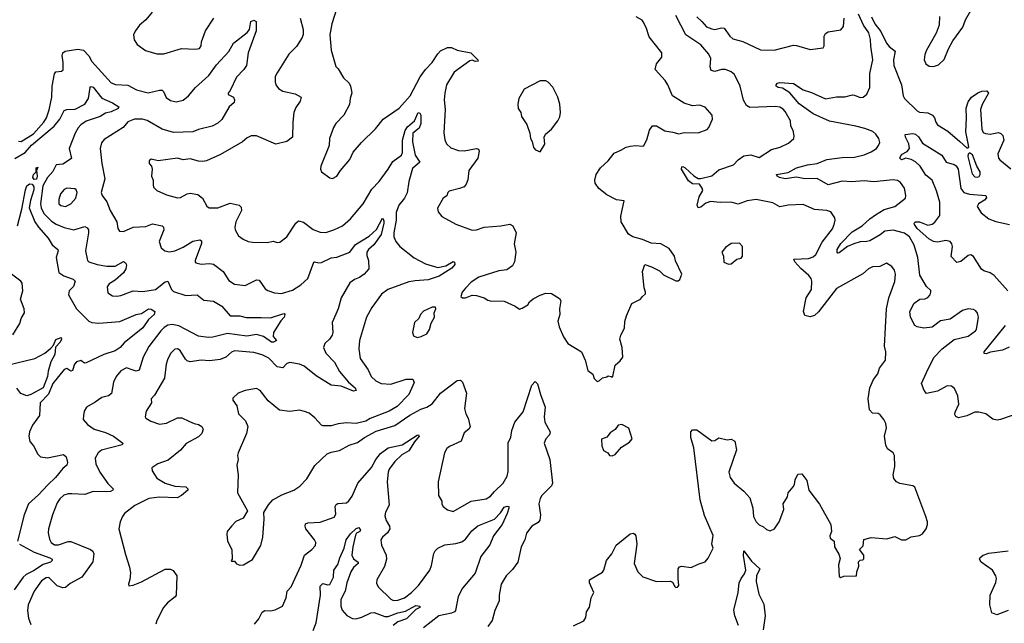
# Model space of a CAD drawing. Extents: x 2133461 to 2293071, y 753526 to 916327.
# Tile 410 of 459: x 2233754 to 2240867, y 892962 to 897325. Entities that reach past the tile are written whole.
import ezdxf

# ---------------------------------------------------------------- set-up
doc = ezdxf.new("R2010")
doc.units = 0

msp = doc.modelspace()

# ---------------------------------------------------------------- linework, layer by layer
at = {"layer": '0CON10XD'}
for points in [[(2234710.6, 897379.4), (2234666.7, 897323.3), (2234619.2, 897285), (2234587.7, 897242.3), (2234576, 897215), (2234580.5, 897180.5), (2234602.5, 897145), (2234663.2, 897103.2), (2234745, 897078.6), (2234795, 897079.2), (2234923, 897117), (2235025, 897112.5), (2235053, 897117), (2235066.2, 897135), (2235068.8, 897165), (2235096.4, 897243.6), (2235156.9, 897335)], [(2236048, 897415), (2236010, 897295), (2235995.8, 897215), (2236004, 897105), (2236037.3, 896987.3), (2236055, 896968.8), (2236093.1, 896905), (2236135.6, 896865.6), (2236144.5, 896844.5), (2236154.3, 896795.7), (2236140.8, 896755), (2236137.3, 896712.7), (2236095, 896634), (2236038.8, 896575), (2236021.2, 896545), (2235992.5, 896465), (2235990, 896415), (2235928.8, 896265), (2235926.2, 896245), (2235933.8, 896225), (2235995, 896181.2), (2236015, 896176.2), (2236045.6, 896194.4), (2236071.2, 896235), (2236138.8, 896315), (2236162.7, 896367.3), (2236222.4, 896437.6), (2236325.8, 896535), (2236380, 896605), (2236495, 896684.3), (2236574.5, 896775), (2236647.2, 896912.8), (2236685, 896965.6), (2236734.4, 897015), (2236775, 897078), (2236795, 897098.8), (2236845.5, 897124.5), (2236873.6, 897123.6), (2236915.5, 897105.5), (2237013.3, 897085), (2237063.3, 897035), (2237066.7, 897025), (2237045, 897022), (2237025, 897032), (2237005, 897028), (2236893.7, 896946.3), (2236836.7, 896855), (2236824.4, 896794.4), (2236821.5, 896745), (2236828.2, 896675), (2236817.9, 896507.9), (2236825.7, 896455.7), (2236836.8, 896426.8), (2236869.4, 896399.4), (2236925, 896378.8), (2236965, 896377.1), (2237055, 896394.2), (2237068.3, 896388.3), (2237074.2, 896375), (2237063.5, 896325), (2236998.1, 896235), (2236992.1, 896167.9), (2236980, 896135), (2236964.4, 896115.6), (2236932.5, 896105), (2236857.5, 896085), (2236847.5, 896075), (2236839.3, 896050.7), (2236813.3, 896035), (2236773.6, 895963.6), (2236776.7, 895935), (2236805, 895903.3), (2236905, 895846.2), (2237022.7, 895802.7), (2237054.1, 895805.9), (2237110, 895825), (2237230, 895835), (2237295, 895848.1), (2237317.1, 895835), (2237340.6, 895785), (2237327.1, 895705), (2237337.5, 895645), (2237329.2, 895575), (2237314.2, 895545.8), (2237273.2, 895516.8), (2237215, 895509.4), (2237070, 895465), (2237015, 895428), (2236973.8, 895385), (2236950, 895355), (2236940, 895325), (2236953.6, 895313.6), (2236973.6, 895313.6), (2237023, 895333), (2237055, 895331.2), (2237110, 895315), (2237135, 895297.5), (2237153.6, 895293.6), (2237255, 895290), (2237333.3, 895253.3), (2237365, 895232.5), (2237385, 895240), (2237425, 895263.3), (2237436.7, 895285), (2237463, 895307), (2237515, 895334.3), (2237555, 895347.5), (2237595.5, 895345.5), (2237655, 895310), (2237663.8, 895293.8), (2237654.4, 895235.6), (2237655.7, 895195), (2237642, 895145), (2237652, 895105), (2237683.2, 895033.2), (2237713.8, 894985), (2237812, 894925), (2237840, 894865), (2237859.3, 894789.3), (2237895, 894762.5), (2237905, 894732.5), (2237925, 894710), (2237940, 894715), (2237963.3, 894736.7), (2237995, 894742.5), (2238005, 894750), (2238027, 894747), (2238035, 894740), (2238040, 894745), (2238055, 894827.5), (2238091.7, 894858.3), (2238111.2, 894885), (2238106.2, 894955), (2238090, 895015), (2238096.2, 895045), (2238124, 895095), (2238126.4, 895143.6), (2238138, 895185), (2238175.8, 895274.2), (2238240, 895305), (2238252.5, 895325), (2238276.1, 895343.9), (2238275.8, 895355.8), (2238265.6, 895385.6), (2238254.2, 895505), (2238270, 895555), (2238319.5, 895539.5), (2238375, 895508.8), (2238405, 895481.2), (2238495, 895436.7), (2238511.7, 895438.3), (2238523, 895447), (2238537.5, 895485), (2238491.2, 895581.2), (2238483.8, 895615), (2238445, 895670), (2238385, 895704), (2238315, 895708.8), (2238252.5, 895735), (2238184.5, 895754.5), (2238151.2, 895775), (2238100, 895865), (2238096.2, 895905), (2238120, 896015), (2238065, 896023.3), (2237995, 896060), (2237938.8, 896105), (2237912.1, 896142.1), (2237909.2, 896165), (2237919.2, 896205), (2237950, 896255), (2238005.4, 896304.6), (2238048.9, 896361.1), (2238097.1, 896382.9), (2238135, 896404.4), (2238165, 896411.9), (2238205, 896415.8), (2238255, 896410), (2238262.5, 896415), (2238285, 896457.5), (2238304.4, 896525.6), (2238325, 896556.7), (2238355, 896558.8), (2238415, 896520.8), (2238473, 896513), (2238515, 896500), (2238555, 896508.8), (2238655, 896506.7), (2238719.5, 896530.5), (2238733.6, 896546.4), (2238760, 896605), (2238756.7, 896635), (2238705, 896692.5), (2238665, 896706.7), (2238615, 896701.2), (2238555, 896720.8), (2238470.8, 896775), (2238437.1, 896855), (2238418, 896885), (2238344, 896965), (2238353.8, 897005), (2238394, 897055), (2238394.2, 897085), (2238300.5, 897200.5), (2238278.9, 897268.9), (2238259.1, 897309.1), (2238250.5, 897320.5), (2238208.1, 897345)], [(2240398, 897348), (2240396.7, 897285), (2240373.6, 897226.4), (2240334.4, 897155.6), (2240304.4, 897105.6), (2240293.9, 897073.9), (2240288.8, 897035), (2240300, 897005), (2240325, 896990), (2240355, 896986.2), (2240392.3, 896997.7), (2240432.3, 897037.7), (2240463.8, 897115), (2240495, 897172.5), (2240568.3, 897271.7), (2240587.3, 897322.7), (2240644.1, 897425.9)], [(2233745, 896446.2), (2233765, 896444.1), (2233855, 896499.8), (2233929.4, 896585), (2233947.5, 896615), (2233967.6, 896672.4), (2233986.5, 896765), (2233989.7, 896845), (2234005, 896932.5), (2234015, 896948.8), (2234057.5, 896952.5), (2234067.7, 896962.3), (2234069.1, 897015), (2234062.3, 897065), (2234067.3, 897085), (2234081.8, 897098.2), (2234175, 897111.7), (2234215, 897103.8), (2234254.7, 897064.7), (2234275, 897023.1), (2234415, 896868.1), (2234445.5, 896855.5), (2234535, 896850.5), (2234597.8, 896817.8), (2234682.9, 896797.1), (2234765, 896815.6), (2234784.4, 896814.4), (2234794.2, 896805), (2234812.9, 896762.9), (2234845, 896740), (2234885, 896730), (2234935, 896743.6), (2234975, 896774.6), (2235025.4, 896835), (2235119.6, 896920.4), (2235175, 896997.9), (2235265.8, 897095), (2235299.2, 897155), (2235397.8, 897232.2), (2235413.8, 897255), (2235425, 897312.5), (2235445, 897322.5), (2235461.7, 897311.7), (2235463.3, 897245), (2235405.3, 897084.7), (2235392.7, 896995), (2235374.5, 896965), (2235321.1, 896908.9), (2235275, 896814.3), (2235260, 896795), (2235260.8, 896785), (2235298.9, 896765), (2235305.5, 896745), (2235302.7, 896727.3), (2235268, 896695), (2235215, 896604), (2235185, 896577.1), (2235145, 896555.5), (2235045, 896532.2), (2235005, 896514.6), (2234865, 896510.5), (2234782.8, 896532.8), (2234675, 896596.7), (2234642.5, 896605), (2234584.7, 896605.2), (2234535, 896585.5), (2234501.4, 896545), (2234365, 896459.2), (2234344.3, 896435), (2234335.5, 896395), (2234347.5, 896285), (2234369.2, 896175), (2234343.8, 896075), (2234351.2, 896055), (2234385, 896008.8), (2234407.5, 895945), (2234455.8, 895865), (2234462.5, 895815), (2234475.8, 895795.8), (2234505, 895792.9), (2234575, 895826.4), (2234665, 895830.4), (2234715, 895848.5), (2234784.3, 895834.3), (2234794.2, 895824.2), (2234795.6, 895805), (2234761.2, 895721.2), (2234775.9, 895675.9), (2234803.1, 895653.1), (2234837.8, 895647.8), (2234875, 895653.9), (2234935, 895680.3), (2235005, 895723.1), (2235055, 895734.2), (2235066.6, 895726.6), (2235066.9, 895706.9), (2235022.5, 895585), (2235021.2, 895575), (2235027.7, 895567.7), (2235065, 895557.1), (2235125, 895563.3), (2235155, 895557.8), (2235223.8, 895503.8), (2235265, 895439.2), (2235305, 895414.3), (2235384.3, 895404.3), (2235451.8, 895438.2), (2235465, 895444.4), (2235485, 895442.5), (2235528.5, 895378.5), (2235546.4, 895366.4), (2235595, 895351.1), (2235645, 895346.5), (2235725, 895369.6), (2235785, 895407.3), (2235835.7, 895454.3), (2235878.3, 895571.7), (2235885, 895575.8), (2235915, 895568.6), (2235935, 895570.8), (2236003.9, 895603.9), (2236045, 895608.6), (2236139.2, 895645), (2236179.6, 895700.4), (2236280, 895760), (2236332, 895808), (2236375, 895890), (2236384.4, 895874.4), (2236385.3, 895855.2), (2236365, 895771.5), (2236312.6, 895697.4), (2236272.9, 895665), (2236262.1, 895645), (2236261.1, 895621.1), (2236274, 895585), (2236276.7, 895525), (2236243.6, 895486.4), (2236209.5, 895460.5), (2236172.7, 895447.3), (2236138.3, 895421.7), (2236075.8, 895315), (2236054.6, 895235), (2236011.2, 895135), (2236016.9, 895065), (2236012.5, 895045), (2235992, 895015), (2235958, 894985), (2235950, 894955), (2235966.7, 894915), (2236028.4, 894848.4), (2236065, 894781.1), (2236129.6, 894705), (2236177.5, 894665), (2236186, 894644), (2236165, 894639.6), (2236075.9, 894675.9), (2236004.1, 894684.1), (2235895, 894750), (2235810.2, 894820.2), (2235775, 894834.6), (2235705, 894848.2), (2235685, 894840), (2235655, 894808.8), (2235615, 894816.1)], [(2235780.9, 897335), (2235801.5, 897255), (2235801.5, 897218.5), (2235795, 897196.7), (2235755, 897130.8), (2235698, 897075), (2235615, 896940), (2235598.8, 896915), (2235598.8, 896875), (2235604, 896855), (2235625, 896826.7), (2235655, 896808), (2235745, 896790), (2235787.5, 896765), (2235780, 896735), (2235748.7, 896691.3), (2235735.4, 896654.6), (2235726.5, 896585), (2235724.2, 896475), (2235684.4, 896445.6), (2235605, 896425.8), (2235465, 896486), (2235426.4, 896486.4), (2235398.3, 896471.7), (2235365, 896442), (2235205, 896350.8), (2235105, 896305.8), (2235075, 896299.2), (2235045, 896301.4), (2234985, 896319.4), (2234935, 896313.1), (2234895, 896324.2), (2234753.6, 896303.6), (2234703, 896317), (2234690, 896305), (2234690, 896285), (2234706.1, 896266.1), (2234711.2, 896245), (2234706.2, 896195), (2234718, 896165), (2234718.3, 896131.7), (2234720, 896115), (2234745, 896090), (2234815, 896058.6), (2234895, 896038.1), (2234915, 896040.6), (2234963.4, 896066.6), (2234985, 896071.1), (2235041.7, 896061.7), (2235075.6, 896035.6), (2235105.9, 895975.9), (2235124.2, 895964.2), (2235185, 895965.6), (2235275, 895999.1), (2235340, 895985), (2235355, 895970), (2235357.8, 895945), (2235315.6, 895865), (2235309.2, 895825), (2235312, 895805), (2235335, 895763.8), (2235367.7, 895737.7), (2235405, 895722), (2235435.9, 895715.9), (2235545, 895714.2), (2235585, 895723.8), (2235615, 895713.8), (2235633.9, 895716.1), (2235685, 895756.2), (2235748.1, 895855), (2235769.3, 895870.7), (2235805, 895861.8), (2235875, 895808.1), (2235925, 895788.1), (2235965, 895786.7), (2236023.1, 895806.9), (2236086, 895834), (2236144.5, 895885.5), (2236235.7, 895995), (2236299.3, 896100.7), (2236351.4, 896155), (2236416.5, 896243.5), (2236448.9, 896301.1), (2236513.4, 896346.6), (2236519.1, 896365), (2236518.9, 896455), (2236539.7, 896525), (2236555, 896550.8), (2236606.5, 896593.5), (2236632, 896655), (2236645, 896650), (2236651.1, 896635), (2236653.1, 896575), (2236639, 896541), (2236595.3, 896504.7), (2236591.2, 896441.2), (2236611.9, 896345), (2236645.6, 896295), (2236591.1, 896248.9), (2236566.5, 896155), (2236553.8, 896073.8), (2236534.4, 896035), (2236494.2, 895985), (2236475, 895931.2), (2236473.1, 895875), (2236456.1, 895785), (2236457.9, 895755), (2236471.1, 895721.1), (2236501.5, 895685), (2236605, 895602.7), (2236685, 895559.2), (2236775, 895533.8), (2236833.4, 895546.6), (2236885, 895576), (2236895, 895571.4), (2236897.1, 895555), (2236875, 895527.9), (2236785, 895471.1), (2236705, 895444.1), (2236611.7, 895438.3), (2236565, 895429.3), (2236414.3, 895375), (2236368.5, 895341.5), (2236297.5, 895245), (2236259.4, 895175), (2236208.1, 895005), (2236203.3, 894945), (2236214.4, 894875), (2236270.6, 894795), (2236294.3, 894745), (2236326, 894715), (2236365, 894695.6), (2236435, 894690.4), (2236545, 894725.6), (2236595, 894726.7), (2236603.3, 894703.3), (2236564.3, 894615), (2236480.3, 894529.7), (2236424.4, 894495.6), (2236285, 894442), (2236255, 894423.3), (2236185, 894406), (2236115, 894411.2), (2236055, 894403.3), (2236005, 894388.8), (2235945, 894390), (2235935, 894393.3), (2235887.6, 894447.6), (2235845, 894482), (2235811.9, 894491.9), (2235775, 894502.5), (2235705, 894492.5), (2235632.1, 894502.1), (2235550.3, 894570.3), (2235492.5, 894645), (2235465, 894658.8), (2235384.3, 894645.7), (2235332.5, 894625), (2235295, 894590), (2235294, 894575), (2235324, 894535), (2235334, 894475), (2235385, 894426.2), (2235401.4, 894385), (2235392.9, 894335), (2235332, 894195), (2235328, 894175), (2235332, 894145), (2235324, 894105), (2235333.8, 894035), (2235326.7, 893905), (2235400, 893775), (2235368.3, 893721.7), (2235315, 893696.7), (2235283.3, 893665), (2235253.3, 893625), (2235250, 893605), (2235256.2, 893556.2), (2235286.7, 893495), (2235290, 893425), (2235283, 893417), (2235285, 893410), (2235305, 893410), (2235321.7, 893391.7), (2235345, 893382.5), (2235370, 893385), (2235395, 893400), (2235435, 893423.3), (2235497.5, 893525), (2235511.2, 893585), (2235521.2, 893715), (2235518.3, 893761.7), (2235551.2, 893818.8), (2235583.3, 893855), (2235648.3, 893891.7), (2235735.6, 893924.4), (2235777.4, 893952.6), (2235827.5, 894005), (2235886.6, 894103.4), (2235975, 894186), (2236005, 894200), (2236065, 894212), (2236135, 894248.8), (2236195, 894268), (2236245, 894304.2), (2236328.9, 894351.1), (2236465, 894392.5), (2236573.5, 894466.5), (2236651.1, 894508.9), (2236695, 894524.3)], [(2237755, 892943.8), (2237829.5, 892980.5), (2237843.8, 893005), (2237848.8, 893045), (2237871.4, 893078.6), (2237882.9, 893145), (2237902, 893185), (2237870, 893255), (2237871.2, 893275), (2237965, 893331.2), (2237974.2, 893345), (2237993.6, 893416.4), (2238032.5, 893465), (2238063.4, 893526.6), (2238165, 893608), (2238185, 893613.3), (2238197.1, 893607.1), (2238204.1, 893594.1), (2238211.4, 893535), (2238194.3, 893395), (2238218.8, 893335), (2238255, 893296.7), (2238355, 893263.3), (2238456.4, 893266.4), (2238469.3, 893259.3), (2238487, 893227), (2238495, 893220), (2238505, 893222.5), (2238516.7, 893235), (2238510, 893285), (2238512, 893355), (2238520.9, 893369.1), (2238533.9, 893373.9), (2238605, 893364.2), (2238655, 893390), (2238705, 893406.7), (2238728.3, 893431.7), (2238764, 893505), (2238753.8, 893535), (2238763.9, 893596.1), (2238701.1, 893741.1), (2238670.8, 893855), (2238625, 894230), (2238602, 894305), (2238603, 894347), (2238615, 894360), (2238645, 894360), (2238755, 894280), (2238775, 894282.5), (2238805, 894302.5), (2238865, 894287.5), (2238895, 894292.5), (2238919.3, 894279.3), (2238933.3, 894215), (2238878.1, 894055), (2238885.7, 894015), (2238916.2, 893975), (2238985.9, 893915.9), (2239028.3, 893868.3), (2239050.8, 893795), (2239054.2, 893735), (2239074, 893695), (2239095, 893674), (2239128.3, 893658.3), (2239149.3, 893639.3), (2239175, 893630), (2239206.7, 893645), (2239241.2, 893695), (2239273.3, 893785), (2239270, 893825), (2239300, 893875), (2239306.2, 893905), (2239342.7, 893947.3), (2239351.2, 893965), (2239355, 894000), (2239375, 894040), (2239405, 894042.5), (2239440, 893995), (2239453.9, 893923.9), (2239532.3, 893822.3), (2239614, 893675), (2239618.8, 893625), (2239607.5, 893595), (2239608.3, 893578.3), (2239637.5, 893555), (2239640, 893515), (2239670.7, 893460.7), (2239680.7, 893430.7), (2239670, 893385), (2239675, 893300), (2239685, 893292.5), (2239707, 893303), (2239800, 893305), (2239802.5, 893335), (2239816.7, 893375), (2239813.6, 893406.4), (2239825, 893417.5), (2239845, 893420), (2239851.7, 893428.3), (2239852.5, 893455), (2239820, 893495), (2239847, 893523), (2239853, 893567), (2239905, 893582.5), (2240017.5, 893572.5), (2240075, 893590), (2240125, 893566.2), (2240155, 893566), (2240195, 893586.7), (2240255, 893597.5), (2240275, 893607.5), (2240302.5, 893645), (2240312.5, 893675), (2240312.5, 893695), (2240300, 893735), (2240220, 893945), (2240205, 893956.7), (2240112.3, 893972.3), (2240087.5, 893985), (2240069.3, 894009.3), (2240063.8, 894035), (2240076.2, 894095), (2240073.8, 894175), (2240063.9, 894193.9), (2240023.6, 894223.6), (2240010.7, 894250.7), (2240002.5, 894315), (2240016.2, 894375), (2240011.2, 894405), (2239996.7, 894435), (2239969.3, 894469.3), (2239955, 894477.5), (2239915, 894480), (2239893.3, 894505), (2239882.5, 894585), (2239896.7, 894665), (2239921.2, 894725), (2239953.3, 894765), (2239966.2, 894805), (2240007.5, 894865), (2240010, 894925), (2240000.6, 894965), (2240015.4, 895235), (2240031.8, 895315), (2240075, 895432.5), (2240080, 895485), (2240074, 895515), (2240055, 895541.2), (2240015, 895565.8), (2239968.3, 895541.7), (2239915, 895537.5), (2239886.7, 895525), (2239845, 895488.8), (2239655, 895380.8), (2239525, 895214.2), (2239495, 895186), (2239465, 895177.5), (2239425, 895186.7), (2239416, 895215), (2239435.7, 895315), (2239473.3, 895375), (2239477.5, 895435), (2239471.1, 895455), (2239455.6, 895475), (2239397.6, 895527.6), (2239352.9, 895575), (2239347.5, 895595), (2239452.4, 895597.6), (2239485, 895610), (2239505, 895627.1), (2239552.1, 895717.9), (2239625, 895814), (2239638.1, 895845), (2239645.8, 895875), (2239642.3, 895892.3), (2239613.8, 895935), (2239585.7, 895945.7), (2239495, 895953.1), (2239415, 895989.2), (2239305, 895983.3), (2239245, 895971.9), (2239195, 896001.4), (2239075, 896026.1), (2239010, 896015), (2238945, 895991.8), (2238895, 896006.2), (2238815, 896003.1), (2238745, 896011.1), (2238710.7, 895999.3), (2238675, 895969.2), (2238655, 895964), (2238649.4, 895985), (2238663.6, 896045), (2238689.1, 896089.1), (2238685, 896108), (2238665, 896136.2), (2238615, 896137.5), (2238585, 896160), (2238535, 896244.3), (2238538.3, 896261.7), (2238545, 896264.4), (2238561.9, 896255), (2238625, 896195.5), (2238655, 896177.8), (2238675, 896176.4), (2238754.6, 896195.4), (2238805, 896238.9), (2238911.2, 896275), (2238945, 896310.8), (2238985, 896340.6), (2239035, 896346.9), (2239095, 896330), (2239185, 896387.1), (2239247.6, 896402.4), (2239307, 896433), (2239346.7, 896465), (2239350, 896485), (2239340.8, 896525), (2239325.7, 896555.7), (2239322.9, 896595), (2239285, 896662.5), (2239269.3, 896679.3), (2239245, 896692.1), (2239215, 896696.9), (2239029.4, 896689.4), (2239003.5, 896703.5), (2238982.6, 896742.6), (2238959.4, 896845), (2238918.3, 896928.3), (2238895, 896947.7), (2238852.5, 896965), (2238825, 896965.4), (2238775, 896950), (2238748.8, 896958.8), (2238741.1, 896985), (2238747.8, 897045), (2238732.7, 897075), (2238675, 897142), (2238565.7, 897215.7), (2238495.3, 897355.3)], [(2238645, 897345.6), (2238682.9, 897312.9), (2238715, 897274.4), (2238755, 897258.1), (2238775, 897254.4), (2238825, 897265.8), (2238843, 897263), (2238883.6, 897205), (2238905, 897187.1), (2238977.2, 897167.2), (2239105, 897106.2), (2239205.4, 897104.6), (2239345, 897140), (2239365, 897139.2), (2239465, 897110), (2239558.3, 897121.7), (2239566.7, 897135), (2239566, 897205), (2239574.5, 897225.5), (2239595, 897238), (2239685, 897251.2), (2239705.5, 897274.5), (2239709.1, 897335)], [(2240241.1, 895605), (2240215.9, 895695), (2240183.1, 895755), (2240145, 895781.3), (2240063.6, 895803.6), (2240005, 895795.8), (2239970.6, 895769.4), (2239895, 895727.5), (2239875, 895721.1), (2239825, 895719.3), (2239780.8, 895705), (2239734.8, 895685.2), (2239675, 895640), (2239665, 895637.8), (2239658.5, 895645), (2239659.4, 895665), (2239685, 895707.2), (2239767.3, 895792.7), (2239841.1, 895835), (2239894.4, 895885), (2239935.8, 895914.2), (2239998, 895952), (2240075.8, 895975), (2240153.8, 896035), (2240156, 896054), (2240145, 896106.2), (2240117.7, 896147.7), (2240095, 896162.9), (2240065, 896166.9), (2239923.5, 896153.5), (2239855, 896160.4), (2239765, 896152.7), (2239695, 896156.9), (2239595, 896130.6), (2239515, 896176.5), (2239425.6, 896175.6), (2239365, 896185.5), (2239285, 896174.2), (2239244, 896185), (2239226, 896195), (2239221.2, 896205), (2239305, 896221.5), (2239365, 896253.4), (2239445, 896275.3), (2239515, 896285.3), (2239585, 896314.8), (2239695, 896328.5), (2239785, 896332.4), (2239855, 896347.2), (2239905, 896368.9), (2239942.5, 896395), (2239958.8, 896415), (2239966.8, 896436.8), (2239960, 896465), (2239937.7, 896497.7), (2239916.4, 896516.4), (2239859.5, 896539.5), (2239794.7, 896555.3), (2239605, 896591.8), (2239485, 896644), (2239385, 896717.3), (2239317.1, 896797.1), (2239265, 896828.8), (2239232.5, 896835), (2239220, 896845), (2239220, 896855), (2239227.5, 896865), (2239245, 896871.2), (2239345, 896864.4), (2239415, 896817.1), (2239475, 896798.2), (2239575, 896753.3), (2239653.6, 896766.4), (2239715, 896766.5), (2239769.1, 896780.9), (2239785, 896780), (2239825, 896762.2), (2239846.7, 896765), (2239875, 896786.2), (2239895.5, 896835), (2239894.7, 896935), (2239916.8, 897035), (2239903.4, 897133.4), (2239901.2, 897181.2), (2239889.3, 897229.3), (2239850.6, 897285), (2239812.9, 897365)], [(2239906.7, 897345), (2239932.1, 897295), (2239975, 897240.5), (2240015, 897154.4), (2240035, 897130.9), (2240077.9, 897097.9), (2240067.1, 897035), (2240069.6, 896995), (2240125, 896853.8), (2240136.7, 896775), (2240145.4, 896755), (2240237.1, 896665), (2240255, 896657.1), (2240315, 896650.5), (2240348, 896635), (2240363.8, 896615), (2240371.2, 896585), (2240384.5, 896564.5), (2240458.9, 896518.9), (2240545.6, 896445.6), (2240595, 896397.5), (2240605, 896397.5), (2240610, 896405), (2240589.4, 896515), (2240594.5, 896615), (2240590.5, 896685), (2240605, 896731.2), (2240630, 896765), (2240675, 896795.8), (2240705, 896808.8), (2240741.7, 896811.7), (2240752.5, 896795), (2240707, 896713), (2240694.4, 896675), (2240705, 896532.5), (2240715, 896510), (2240731.4, 896501.4), (2240765, 896498.5), (2240825, 896509.4), (2240842.6, 896502.6), (2240857.4, 896487.4), (2240863.1, 896455), (2240820.9, 896355), (2240824.5, 896325), (2240835, 896311.9), (2240915, 896248)], [(2237515, 896370), (2237547.5, 896425), (2237543.3, 896475), (2237551.7, 896498.3), (2237595, 896532.5), (2237642.5, 896595), (2237656.4, 896623.6), (2237660, 896655), (2237656.7, 896715), (2237642.5, 896765), (2237606.1, 896836.1), (2237573, 896873), (2237555, 896882.5), (2237515, 896882.5), (2237398.3, 896821.7), (2237361.2, 896755), (2237353.9, 896713.9), (2237354.1, 896684.1), (2237373.3, 896655), (2237380, 896625), (2237416.8, 896566.8), (2237438.8, 896505), (2237443.3, 896465), (2237456.7, 896445), (2237465, 896400), (2237480, 896385), (2237515, 896370)], [(2233719.4, 896320.6), (2233795, 896363.9), (2233840.9, 896419.1), (2234002.8, 896555), (2234044.7, 896605), (2234075, 896668), (2234094.5, 896675.5), (2234155, 896678.9), (2234225, 896715.4), (2234252.1, 896755), (2234262.5, 896835), (2234268.3, 896841.7), (2234285, 896836.7), (2234346.7, 896756.7), (2234424, 896725), (2234470, 896695), (2234465, 896682.5), (2234415, 896658.8), (2234375, 896649.4), (2234335.3, 896624.7), (2234235, 896590.9), (2234196.4, 896565), (2234176.6, 896543.4), (2234154.1, 896505), (2234112.7, 896395), (2234129.1, 896320.9), (2234065, 896280.4), (2234018.6, 896275), (2233993.2, 896226.8), (2233954.2, 896185), (2233922.5, 896125), (2233905.3, 895995), (2233910.8, 895965), (2233929.3, 895925), (2233985, 895868.9), (2234016.8, 895846.8), (2234075, 895823.1), (2234145, 895807.1), (2234225, 895829.1), (2234241.2, 895821.2), (2234250.4, 895805), (2234251.1, 895785), (2234229.4, 895655), (2234244.3, 895585), (2234255, 895575.8), (2234315.3, 895555.3), (2234385, 895543.8), (2234445, 895544.1), (2234505, 895576.9), (2234518.6, 895568.6), (2234525, 895552.5), (2234522.1, 895525), (2234505.2, 895494.8), (2234445, 895441.5), (2234401.4, 895415), (2234385.8, 895395), (2234391.7, 895351.7), (2234425, 895329.2), (2234455, 895325.7), (2234485, 895332.2), (2234575, 895364.5), (2234645, 895361.2), (2234735, 895374.6), (2234805, 895429.2), (2234824.4, 895434.4), (2234850.4, 895375), (2234865, 895359.6), (2234955, 895330.4), (2235036.4, 895336.4), (2235085, 895298), (2235155, 895290), (2235215.3, 895255.3), (2235275, 895184.5), (2235344.7, 895184.7), (2235391.4, 895171.4), (2235498.2, 895171.8), (2235565, 895170.8), (2235655, 895199.2), (2235665, 895201.2), (2235670, 895195), (2235664.4, 895175), (2235640.8, 895149.2), (2235587.8, 895065), (2235585.5, 895035.5), (2235608.8, 895005), (2235587.1, 894992.9), (2235573.5, 894995), (2235515, 895034), (2235465, 895049.6), (2235395, 895037.8), (2235255, 895056.8), (2235150.8, 895029.2), (2235115, 895028), (2235045, 895037.7), (2234905, 895111.6), (2234855, 895121.6), (2234825, 895117.1), (2234798.8, 895101.2), (2234773.1, 895075), (2234687.4, 894962.6), (2234645.5, 894885), (2234617.2, 894792.8), (2234595.4, 894784.6), (2234565.8, 894794.2), (2234525, 894808), (2234485, 894787.5), (2234451.4, 894745), (2234432.9, 894705), (2234417.3, 894622.7), (2234395, 894606.9), (2234346.7, 894595), (2234300.5, 894559.5), (2234237.5, 894525), (2234220, 894495), (2234214.2, 894465), (2234214, 894435), (2234245, 894398), (2234292, 894365), (2234375, 894341.1), (2234432.5, 894315), (2234500, 894265), (2234495, 894253.1), (2234345, 894212.2), (2234321.4, 894195), (2234299.4, 894155), (2234303.3, 894115), (2234333.2, 894055), (2234391.6, 893971.6), (2234428.8, 893935), (2234426.7, 893925), (2234410, 893915), (2234385, 893911.2), (2234285, 893915.6), (2234225, 893892.2), (2234132.2, 893897.8), (2234105, 893898.9), (2234073, 893887), (2234045, 893862.5), (2234025, 893832), (2233990.8, 893745), (2233961.5, 893645), (2233960.4, 893615), (2233969.4, 893569.4), (2233981.5, 893545), (2234005, 893529.7), (2234035, 893530.2), (2234105, 893553.2), (2234125, 893553.1), (2234265.3, 893495.3), (2234282.2, 893482.2), (2234288.9, 893465), (2234283.1, 893406.9), (2234202.2, 893295), (2234120, 893250), (2234085, 893221.4), (2234065, 893218.9), (2234025, 893232.1), (2233965, 893292.5), (2233945, 893290), (2233911.5, 893268.5), (2233858.2, 893195), (2233815.9, 893095), (2233812, 893055), (2233818, 892998), (2233835, 892953.8)], [(2240892, 895365), (2240793.4, 895475), (2240765, 895494.7), (2240719.4, 895509.4), (2240702.1, 895522.1), (2240645, 895613.1), (2240625, 895624.4), (2240605, 895621.1), (2240553.1, 895576.9), (2240525, 895570), (2240483.1, 895613.1), (2240493.3, 895685), (2240488.9, 895705), (2240475, 895722.5), (2240445, 895730), (2240385, 895716.6), (2240355, 895721.4), (2240321.6, 895741.6), (2240237.6, 895815), (2240217.9, 895845), (2240216.9, 895855), (2240226.2, 895865), (2240255, 895864), (2240315, 895838.9), (2240345, 895845.8), (2240365, 895861.2), (2240400.2, 895909.8), (2240400.8, 896005), (2240376.7, 896086.7), (2240345, 896165.8), (2240300.6, 896200.6), (2240259.7, 896265), (2240225, 896298.1), (2240195, 896314), (2240155, 896323.3), (2240125, 896313.1), (2240113.4, 896323.4), (2240125, 896351.1), (2240165, 896373.3), (2240181.8, 896395), (2240177.1, 896427.1), (2240152.5, 896475), (2240150, 896495), (2240205, 896502.1), (2240225, 896497.7), (2240247.1, 896477.1), (2240275, 896432.2), (2240415, 896346.7), (2240448.1, 896295), (2240505, 896279.2), (2240519, 896269), (2240533.2, 896245), (2240552.6, 896105), (2240574.6, 896075), (2240615, 896064.3), (2240734.3, 896054.3), (2240737.6, 896037.6), (2240725, 896020.8), (2240681.4, 895995), (2240671.4, 895975), (2240699.6, 895929.6), (2240755.2, 895885.2), (2240805, 895866.7), (2240904.5, 895845.5)], [(2240674.3, 896185.7), (2240685, 896192.5), (2240693.3, 896206.7), (2240693.3, 896225), (2240667.3, 896267.3), (2240637.4, 896347.4), (2240615, 896362.5), (2240606.2, 896353.8), (2240602.9, 896335), (2240635, 896211.2), (2240655, 896188.1), (2240674.3, 896185.7)], [(2233859.3, 896169.3), (2233849.2, 896185), (2233855, 896205.8), (2233872.5, 896225), (2233872.5, 896255), (2233885, 896260), (2233876.1, 896233.9), (2233880.3, 896195), (2233875, 896172.9), (2233859.3, 896169.3)], [(2233738.2, 895835), (2233769.8, 895955), (2233797.3, 896095), (2233806.6, 896123.4), (2233825, 896139.5), (2233845, 896136.7), (2233857.8, 896117.8), (2233857.8, 896095), (2233831.6, 896018.4), (2233822.7, 895965), (2233863.3, 895865), (2233890.7, 895825), (2233959.2, 895745), (2233988.7, 895698.7), (2234030, 895665), (2234032.5, 895655), (2234016.9, 895605), (2234037.9, 895497.9), (2234072.4, 895472.4), (2234140, 895450), (2234156.2, 895435), (2234143.5, 895396.5), (2234112.9, 895365), (2234108, 895335), (2234165, 895233.8), (2234254, 895145), (2234276.2, 895136.2), (2234325, 895130.4), (2234477.2, 895142.8), (2234595, 895194.4), (2234635, 895201.1), (2234685, 895233.8), (2234705, 895233.2), (2234731.4, 895215), (2234725.7, 895195), (2234685, 895158), (2234645, 895097.1), (2234508.3, 894988.3), (2234479.5, 894955), (2234445, 894932.3), (2234362.5, 894905), (2234235, 894844), (2234222.1, 894842.1), (2234195, 894862), (2234165, 894852.5), (2234151.1, 894835), (2234135, 894790), (2234125, 894783.3), (2234095, 894804.3), (2234075, 894795.6), (2233994.1, 894695), (2233961.8, 894618.2), (2233901.4, 894555), (2233897.1, 894465), (2233847.1, 894395), (2233824.3, 894345), (2233820.8, 894315), (2233827.5, 894275), (2233853.6, 894243.6), (2233884.6, 894184.6), (2233904.6, 894164.6), (2233955, 894158.2), (2234070.9, 894180.9), (2234090.5, 894165), (2234100, 894125), (2234095.5, 894104.5), (2234065, 894080), (2234013.2, 894016.8), (2233957.5, 893962.5), (2233890, 893890), (2233818.6, 893825), (2233786.9, 893745), (2233738.8, 893555)], [(2234085, 895974.4), (2234125, 895994.4), (2234160, 896035), (2234170, 896075), (2234163.3, 896095), (2234152.7, 896102.7), (2234095, 896108.1), (2234075, 896097.5), (2234048.5, 896065), (2234037.1, 896025), (2234038.1, 895995), (2234051.4, 895981.4), (2234085, 895974.4)], [(2238875, 895557.5), (2238895, 895560), (2238935, 895593.8), (2238965, 895601.4), (2238975.4, 895614.6), (2238976.7, 895685), (2238955, 895710), (2238895, 895706.2), (2238852.3, 895677.7), (2238827.5, 895645), (2238837.5, 895615), (2238841.7, 895571.7), (2238875, 895557.5)], [(2240986.7, 894485), (2240840, 894435), (2240815, 894431.2), (2240785, 894436.7), (2240732.5, 894475), (2240682.3, 894487.7), (2240655, 894487.5), (2240595, 894462), (2240535, 894446.7), (2240516.1, 894456.1), (2240510.5, 894470.5), (2240512.4, 894487.6), (2240539.4, 894545), (2240532.2, 894605), (2240508.1, 894658.1), (2240486.2, 894675), (2240455, 894678.5), (2240385, 894639.1), (2240305, 894623.8), (2240288, 894645), (2240269.4, 894695), (2240304.1, 894775.9), (2240357.2, 894882.8), (2240417.1, 894945), (2240505, 895012.9), (2240605, 895037.1), (2240658, 895075), (2240665.8, 895085), (2240680, 895175), (2240673.9, 895203.9), (2240661.2, 895221.2), (2240645, 895230), (2240605, 895234.2), (2240565, 895222.9), (2240475, 895161.4), (2240405, 895148.8), (2240345, 895102.9), (2240285, 895094.5), (2240237.5, 895105), (2240220, 895115), (2240189.2, 895175), (2240183.8, 895215), (2240216.7, 895275), (2240257.5, 895305), (2240295, 895308), (2240315, 895316), (2240330.8, 895335), (2240336.1, 895356.1), (2240335, 895367.5), (2240305.9, 895395.9), (2240257.8, 895477.8), (2240241.1, 895605)], [(2233705, 895046.2), (2233755, 895128.8), (2233766, 895165), (2233789.2, 895205), (2233787.5, 895235), (2233761.4, 895305), (2233777.1, 895365), (2233771.2, 895421.2), (2233763.9, 895433.9), (2233695.8, 895485)], [(2236625, 895026.7), (2236655, 895034.2), (2236696, 895055), (2236714, 895085), (2236727.5, 895132.5), (2236750, 895175), (2236747.5, 895205), (2236760, 895235), (2236757, 895247), (2236735, 895246.7), (2236671.2, 895218.8), (2236650, 895195), (2236636.7, 895165), (2236606.7, 895135), (2236591.2, 895065), (2236599.3, 895039.3), (2236625, 895026.7)], [(2240903, 894957), (2240855, 894937.1), (2240767.8, 894922.2), (2240735, 894910.6), (2240721.4, 894911.4), (2240722.5, 894925), (2240875, 895114.5)], [(2233665, 894826.7), (2233865, 894875.7), (2233935.8, 894914.2), (2233979.4, 894950.6), (2233997.7, 894972.3), (2234015, 895013.8), (2234055, 895027.5), (2234056.7, 895015), (2234047.5, 894995), (2234012, 894958), (2234009.4, 894905), (2233978.9, 894851.1), (2233959.2, 894785), (2233955.3, 894745), (2233925, 894664.7), (2233834.5, 894615), (2233805, 894606.8), (2233763.6, 894623.6), (2233735, 894661.2)], [(2235615, 894816.1), (2235555, 894878.2), (2235505, 894902), (2235445, 894920), (2235305, 894932.2), (2235285, 894922.9), (2235243.9, 894886.1), (2235202, 894868), (2235125, 894860), (2235065, 894864.3), (2234985, 894851.9), (2234965, 894859.2), (2234952.2, 894872.2), (2234914.4, 894934.4), (2234895, 894945.7), (2234875, 894942.5), (2234846.7, 894913.3), (2234825.4, 894874.6), (2234813.6, 894835), (2234800, 894735), (2234728.9, 894611.1), (2234703.3, 894585), (2234707.1, 894555), (2234668.6, 894495), (2234661.2, 894455), (2234666.7, 894445), (2234702.8, 894422.8), (2234765, 894401.8), (2234815, 894408.2), (2234895, 894447.5), (2234925, 894446.7), (2234976, 894424), (2235015, 894405.7), (2235045, 894400), (2235070, 894385), (2235080.8, 894365), (2235069.2, 894335), (2235045, 894310.8), (2234957.8, 894262.2), (2234915, 894212.5), (2234828, 894142), (2234752.5, 894115), (2234710, 894085), (2234711.2, 894065), (2234745, 894010), (2234805, 893975.7), (2234875, 893952.9), (2234955, 893948.8), (2234970, 893935), (2234970, 893925), (2234923.8, 893885), (2234890.9, 893869.1), (2234765, 893874.5), (2234686.7, 893865), (2234585.6, 893814.4), (2234511.2, 893755), (2234496, 893735), (2234480, 893695), (2234470.8, 893645), (2234518.3, 893458.3), (2234547.9, 893367.9), (2234555.7, 893325.7), (2234551.2, 893278.8), (2234540, 893245), (2234543, 893233), (2234575, 893237.5), (2234635, 893261.2), (2234805, 893354.4), (2234842.9, 893352.9), (2234862.7, 893342.7), (2234890, 893305), (2234883.8, 893165), (2234877, 893153), (2234821.3, 893108.7), (2234794, 893075), (2234745, 892982.5), (2234738, 892955)], [(2236695, 894524.3), (2236735, 894547.5), (2236795.3, 894624.7), (2236915, 894718.1), (2236939.4, 894719.4), (2236954.2, 894705), (2236981.2, 894625), (2236966.7, 894515), (2236976.9, 894475), (2236993.1, 894445), (2237007.4, 894382.6), (2236998, 894365), (2236965, 894337.5), (2236942.7, 894277.3), (2236859.3, 894240.7), (2236840, 894225), (2236823.8, 894195), (2236777.5, 893985), (2236778.8, 893885), (2236803.3, 893845), (2236803.9, 893823.9), (2236813.3, 893805), (2236845, 893781.2), (2236885, 893770), (2237015, 893844.3), (2237125, 893861.9), (2237155, 893881.4), (2237185.3, 893914.7), (2237246.9, 893975), (2237275.4, 894025), (2237282, 894058), (2237283.6, 894266.4), (2237301.7, 894308.3), (2237308.6, 894355), (2237330, 894415), (2237390.7, 894489.3), (2237455, 894683.3), (2237478.8, 894708.8), (2237495, 894692.5), (2237515.4, 894615.4), (2237549.4, 894525), (2237542.3, 894455), (2237546.9, 894415), (2237585.6, 894345), (2237580.6, 894325), (2237554.2, 894295), (2237542.9, 894265), (2237584.3, 894145), (2237604.4, 893975), (2237595.4, 893954.6), (2237527.1, 893885), (2237514.4, 893865), (2237504.4, 893825), (2237516.4, 893745), (2237511.8, 893708.2), (2237498.8, 893691.2), (2237453.8, 893665), (2237415, 893613.3), (2237404.3, 893565), (2237378, 893515), (2237352.9, 893405), (2237315, 893351.2), (2237268.8, 893305), (2237232.5, 893245), (2237218, 893165), (2237218, 893125), (2237186, 893055), (2237166.8, 892983.2), (2237135, 892938.8)], [(2238035, 894172.5), (2238055, 894182.5), (2238102.5, 894235), (2238159.5, 894270.5), (2238178.8, 894295), (2238155, 894372.5), (2238105, 894400), (2238076.4, 894393.6), (2238055, 894362.5), (2238020.7, 894339.3), (2237995, 894307.5), (2237958.3, 894291.7), (2237960, 894245), (2237971.7, 894211.7), (2238003, 894193), (2238013.9, 894173.9), (2238035, 894172.5)], [(2235451.4, 892955), (2235481.1, 892995), (2235505, 893041.4), (2235525, 893053.3), (2235565, 893052.2), (2235600, 893060), (2235652.5, 893085), (2235679.2, 893145), (2235686, 893195), (2235715, 893226.7), (2235787.8, 893382.2), (2235812.5, 893455), (2235865.6, 893494.4), (2235892, 893525), (2235892.5, 893545), (2235882.9, 893565), (2235821.8, 893645), (2235815.7, 893665), (2235819.7, 893680.3), (2235835, 893688.6), (2235925, 893693.1), (2236025, 893728.8), (2236038.1, 893751.9), (2236034.4, 893805), (2236039.4, 893820.6), (2236052.2, 893827.8), (2236115, 893833.3), (2236132.8, 893847.2), (2236155, 893880), (2236197.1, 893975), (2236295, 894087.1), (2236327.2, 894145), (2236361.2, 894188.8), (2236415, 894229.4), (2236518, 894252), (2236625, 894320.6), (2236635, 894323.3), (2236640, 894315), (2236606.6, 894273.4), (2236565, 894207.5), (2236515, 894178.5), (2236465, 894131.5), (2236423.6, 894075), (2236416.5, 894055), (2236409.5, 893985), (2236423.3, 893815), (2236398.1, 893765), (2236392.4, 893737.6), (2236402.5, 893705), (2236425.7, 893665), (2236428.6, 893645), (2236411.4, 893615), (2236376, 893585), (2236364.3, 893565), (2236367.8, 893527.8), (2236402.5, 893455), (2236404.5, 893425), (2236388.5, 893371.5), (2236334.3, 893275), (2236331.2, 893251.2), (2236343.8, 893225), (2236435, 893135.5), (2236455, 893126.7), (2236485, 893129.7), (2236535, 893146.5), (2236585.2, 893184.8), (2236634.6, 893235), (2236716.2, 893346.2), (2236729.8, 893380.2), (2236745, 893466.7), (2236755, 893486), (2236775.4, 893504.6), (2236825, 893528.9), (2236905, 893538.1), (2236948.6, 893551.4), (2236975, 893570.8), (2237020.7, 893629.3), (2237064.2, 893665.8), (2237184.2, 893715.7), (2237228.8, 893761.2), (2237255, 893800.8), (2237275, 893807.5), (2237286.7, 893805), (2237288.8, 893795), (2237275.6, 893755), (2237240.8, 893675), (2237176.4, 893593.6), (2237149.7, 893530.3), (2237085.5, 893445), (2237044.6, 893325), (2236954.2, 893215.8), (2236922.8, 893155), (2236903.1, 893055), (2236895.4, 893044.6), (2236874.1, 893035.9), (2236781.9, 893015), (2236671.5, 892928.5)], [(2235875, 892910), (2235896.6, 892965), (2235926.2, 893165), (2235925, 893230), (2235945, 893248.8), (2235979.3, 893239.3), (2235995, 893243.3), (2236021.1, 893295), (2236024.6, 893345), (2236052.6, 893387.4), (2236066.1, 893435), (2236098.2, 893505), (2236112.5, 893565), (2236145, 893608.8), (2236185, 893646.9), (2236205, 893654.2), (2236216.1, 893635), (2236211.1, 893625), (2236187.4, 893612.6), (2236180.3, 893599.7), (2236160.4, 893515), (2236154.2, 893455), (2236165, 893428.5), (2236198.8, 893405), (2236199.2, 893395), (2236165, 893366.2), (2236145.8, 893335), (2236118.6, 893255), (2236106.6, 893193.4), (2236073.6, 893135), (2236073.8, 893085), (2236085, 893056), (2236117.3, 893017.3), (2236157.8, 892997.8), (2236183.6, 892993.6), (2236225, 893006.4), (2236291.7, 893038.3), (2236315, 893039.4), (2236392.2, 893012.2), (2236415, 893011.1), (2236485, 893037.6), (2236541.4, 893048.6), (2236615, 893090.6), (2236645.6, 893085.6), (2236645.8, 893075), (2236615, 893062.5), (2236549.6, 892995), (2236485, 892972.8), (2236452.4, 892945)], [(2233753.3, 893535), (2233859.4, 893475), (2233972, 893435), (2233988.6, 893425), (2233988.6, 893415), (2233978, 893405), (2233923.4, 893386.6), (2233855, 893341.3), (2233801.2, 893315), (2233780, 893295), (2233715.5, 893205)], [(2238947.2, 892947.2), (2238920.8, 893015), (2238914.2, 893055.8), (2238944.5, 893185), (2238952.5, 893255), (2238966, 893285), (2238991.3, 893318.7), (2239000.6, 893345), (2238983.1, 893453.1), (2238985, 893486.7), (2239040, 893410), (2239100, 893355), (2239077.5, 893305), (2239073.5, 893263.5), (2239093, 893173), (2239129.5, 893099.5), (2239138.5, 893015), (2239125.4, 892915)], [(2240895, 893054.3), (2240813.6, 893023.6), (2240776.4, 893036.4), (2240762, 893095), (2240764.2, 893165), (2240805, 893257.5), (2240810, 893285), (2240806, 893305), (2240781.2, 893345), (2240700, 893405), (2240686.7, 893425), (2240692.3, 893437.7), (2240715, 893453.3), (2240755, 893469.2), (2240895, 893486.7)]]:
    msp.add_lwpolyline(points, dxfattribs=at)

doc.saveas('drawing.dxf')
